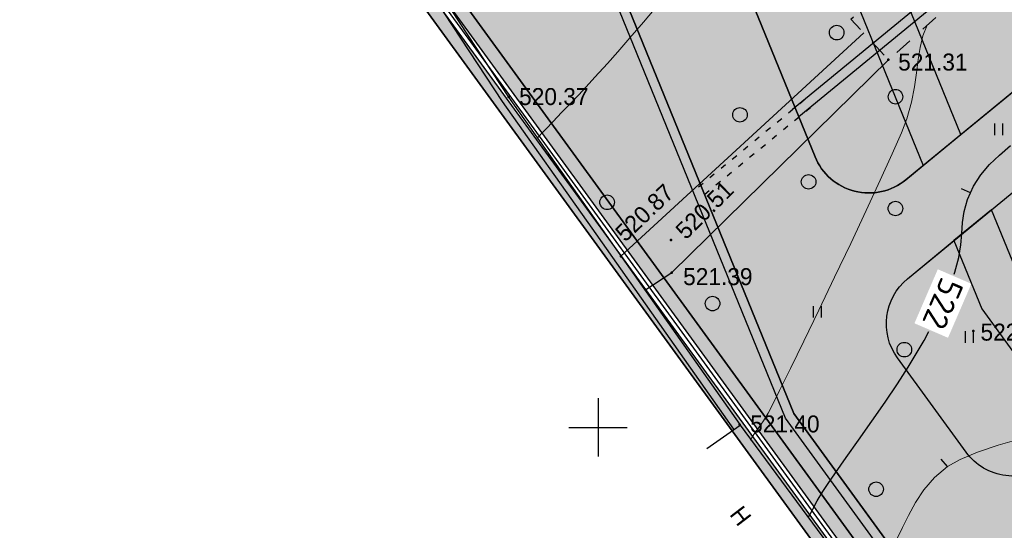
# Model space of a CAD drawing. Header units: millimetres. Extents: x 767170 to 66149698, y -983507 to 2493658.
# Tile 384 of 656: x 4587266 to 4638026, y -715040 to -688717. Entities that reach past the tile are written whole.
import ezdxf

# ---------------------------------------------------------------- set-up
doc = ezdxf.new("R2010")
doc.units = ezdxf.units.MM
doc.linetypes.add('ACAD_ISO03W100', pattern=[30, 12, -18])
doc.linetypes.add('Д_ТРОТ_ТРУБА', pattern=[3, 1.5, -1.5])
for name, color, linetype in [('(001) Сетка', 92, 'Continuous'), ('(004) Точки рельефа', 7, 'Continuous'), ('(007) Здания', 7, 'Continuous'), ('(025) Дорога', 7, 'Continuous'), ('(031) Горизонтали', 42, 'Continuous'), ('(035) Откосы', 7, 'Continuous'), ('(036) Растительность', 7, 'Continuous'), ('(038) Деревья', 7, 'Continuous'), ('(040) Ограда', 7, 'Continuous'), ('bardyur', 7, 'Continuous'), ('C-TOPO-MAJR', 9, 'Continuous'), ('GLUXOY OG', 7, 'Continuous'), ('latok', 6, 'Continuous'), ('truba', 1, 'Continuous')]:
    doc.layers.add(name, color=color, linetype=linetype)
doc.layers.add('(032) Горизонтали утолщенные', color=32, linetype='Continuous', lineweight=30)
doc.layers.add('(042) Бергштрих', color=32, linetype='Continuous', lineweight=30)
doc.styles.add('D-431', font='txt')
doc.styles.add('P-131', font='txt')
doc.styles.get("Standard").update_dxf_attribs({"font": 'isocpeui.ttf'})
doc.styles.add('СПДС', font='isocpeur.ttf')
doc.linetypes.add('BORD2', pattern='A,0.5,[130,ltypeshp.shx,S=0.25,R=135,X=0,Y=0],0.1,[130,ltypeshp.shx,S=0.25,R=135,X=0,Y=0],0.5', length=1.1)
doc.linetypes.add('ОГРАДА_БЕТ', pattern='A,4,["|",Standard,S=0.8,R=0,X=0,Y=-0.8],4', length=8)
doc.linetypes.add('ОГРАДА_ГЛИН', pattern='A,4,["|",Standard,S=0.8,R=0,X=0,Y=-0.8],0.5,["|",Standard,S=0.8,R=0,X=0,Y=-0.8],3.5', length=8)
doc.linetypes.add('ОТКОСЫ_НЕУКР1', pattern='A,0.5,["|",Standard,S=-1.199999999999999,R=0,X=0,Y=1.199999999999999],1,["|",Standard,S=-0.5,R=0,X=0,Y=0.5],0.5', length=2)
doc.linetypes.add('ОТКОСЫ_УКРЕП', pattern='A,0.5,["|",Standard,S=1.199999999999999,R=0,X=0,Y=-1.199999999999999],0.8,[".",Standard,S=1,R=0.1,X=0.1,Y=-1.199999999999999],0.1,["|",Standard,S=0.5,R=0,X=0,Y=-0.5],0', length=1.399999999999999)

# ---------------------------------------------------------------- blocks, each defined once
blk = doc.blocks.new('d')
at = {"layer": '(038) Деревья'}
blk.add_ellipse((0, 0), major_axis=(0.2651650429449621, 0.2651650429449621), ratio=0.9999999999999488, start_param=5.497787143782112, end_param=11.7809724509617, dxfattribs=at)
blk = doc.blocks.new('I04010')
for p, q in [((-0.4122729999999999, 0.0071460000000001), (-0.4122729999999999, 1.207145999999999)), ((0.3877269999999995, 1.207145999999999), (0.3877269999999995, 0.0071460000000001))]:
    blk.add_line(p, q)
blk = doc.blocks.new('Setka')
at = {"layer": '(001) Сетка'}
for p, q in [((0, 1.5), (0, -1.5)), ((-1.5, 0), (1.5, 0))]:
    blk.add_line(p, q, dxfattribs=at)
blk = doc.blocks.new('A$C05d28b1e')
at = {"layer": '(004) Точки рельефа', "color": 7, "linetype": 'ByBlock', "lineweight": -2}
for p in [(-100697, -93219), (-120282, -95139), (-111903, -102503), (-114487.8554008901, -103345.4681577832), (-111868, -104186), (-96324.89142375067, -107204.621702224), (-108359, -112026)]:
    blk.add_point(p, dxfattribs=at)
at = {"layer": '(007) Здания', "ltscale": 600}
blk.add_lwpolyline([(-110064.8491785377, -113261.1115394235), (-108344.5335199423, -112046.4894278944), (-103833.6248546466, -118162.5796121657), (-104154.4730889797, -118399.2205113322), (-108178.3958123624, -121367.0557352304)], dxfattribs=at)
at = {"layer": '(025) Дорога', "linetype": 'Д_ТРОТ_ТРУБА', "ltscale": 600, "flags": 128}
blk.add_lwpolyline([(-98152.00000000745, -87219), (-98152.00000000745, -87219), (-96301.63564196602, -89287.88537155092), (-100697.0000000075, -93219), (-102628.2445839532, -91118.98321019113), (-98152.00000000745, -87219)], dxfattribs=at)
at = {"layer": '(031) Горизонтали', "color": 42, "linetype": 'Continuous', "lineweight": 0, "ltscale": 600}
for points in [[(-118793.0677637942, -97247.83155857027), (-118723.1139945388, -97173.77294741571), (-118576.8515100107, -97019.70519009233), (-118341.7797213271, -96773.56676216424), (-117999.6710031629, -96416.86424133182), (-117527.1986032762, -95924.19094468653), (-117006.5357813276, -95378.27506412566), (-116439.4267305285, -94777.77948078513), (-115827.6156441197, -94121.36707568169), (-115172.8467153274, -93407.70072992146), (-114644.5201934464, -92812.46956440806), (-114021.3164651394, -92089.2590302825), (-113326.9997367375, -91272.04162433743), (-112585.3342145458, -90394.78984317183)], [(-101685.9417475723, -120525.3495145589), (-101601.7020151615, -120320.1755670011), (-101413.3028821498, -119953.3286643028), (-101147.2838370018, -119472.1513696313), (-100830.1843682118, -118923.9862461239), (-100488.5439642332, -118356.1758569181), (-100240.152870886, -117894.7930356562), (-99974.15777697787, -117334.8970028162), (-99669.90230016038, -116708.8974741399), (-99306.730058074, -116049.2041653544), (-98863.98466836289, -115388.2267921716), (-98321.00974867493, -114758.3750703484), (-97657.14891664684, -114192.0587155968), (-97004.18343582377, -113821.9018630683), (-96109.47670797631, -113450.1244589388), (-95033.81588215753, -113084.9008248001), (-93837.98810746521, -112734.405282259)]]:
    blk.add_lwpolyline(points, dxfattribs=at)
at = {"layer": '(032) Горизонтали утолщенные', "color": 32, "linetype": 'Continuous', "lineweight": 30, "ltscale": 600}
blk.add_lwpolyline([(-97313.05037843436, -104271.6219103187), (-97275.35764785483, -104164.2440859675), (-97067.67367551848, -103413.3022536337), (-96962.50864845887, -102759.3758536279), (-96912.48304728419, -102167.989930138), (-96870.21735258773, -101604.669527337), (-96788.3320449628, -101034.9396893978), (-96619.44760500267, -100424.3254604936), (-96316.18451331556, -99738.35188478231), (-95935.54614869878, -99141.40005663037), (-95479.34010939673, -98615.28741948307), (-94962.23530169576, -98127.37287919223), (-94398.90063185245, -97645.01534153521)], dxfattribs=at)
at = {"layer": '(035) Откосы', "linetype": 'ОТКОСЫ_УКРЕП', "ltscale": 600}
blk.add_lwpolyline([(-114487.8554008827, -103345.4681577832), (-101970.5559807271, -91834.14747303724)], dxfattribs=at)
at = {"layer": '(035) Откосы', "linetype": 'ОТКОСЫ_НЕУКР1', "ltscale": 600}
blk.add_lwpolyline([(-113249.8228564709, -105098.9409060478), (-111868, -104186), (-100697.0000000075, -93219)], dxfattribs=at)
at = {"layer": '(040) Ограда', "ltscale": 600, "flags": 128}
for points in [[(-65264.40736584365, 129736.0944886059), (-69527.56274084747, 127117.9602796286), (-60665.4079442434, 110685.5274772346), (-137358.727671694, 64079.83214361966), (-200340.084258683, 25825.59958398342), (-120612.5554367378, -95364.3361081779), (-115994.5822715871, -101904.9477696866)], [(-115994.5822715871, -101904.9477696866), (-108685.761939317, -112256.7089833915)]]:
    blk.add_lwpolyline(points, dxfattribs=at)
at = {"layer": '(040) Ограда', "linetype": 'ОГРАДА_БЕТ', "ltscale": 600, "flags": 128}
for points in [[(-64714.22453771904, 129604.5693745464), (-68996.00000000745, 126975), (-60133, 110541), (-137151.0000000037, 63738), (-199777.9999999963, 25699), (-120282.0000000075, -95139.0000000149), (-115667.8203322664, -101674.2387862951)], [(-115667.8203322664, -101674.2387862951), (-108359.0000000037, -112026)]]:
    blk.add_lwpolyline(points, dxfattribs=at)
at = {"layer": '(042) Бергштрих', "color": 32, "linetype": 'Continuous', "lineweight": 30, "ltscale": 600}
for p, q in [((-96467.81605916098, -100081.3386726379), (-96925.12029328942, -99879.16835471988)), ((-97657.14891664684, -114192.0587155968), (-97981.64945603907, -113811.6649723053))]:
    blk.add_line(p, q, dxfattribs=at)
at = {"layer": '(001) Сетка', "xscale": 1000, "yscale": 1000, "zscale": 1000}
blk.add_blockref('Setka', (-115665, -112169), dxfattribs=at)
at = {"layer": '(036) Растительность', "linetype": 'Continuous', "xscale": 500, "yscale": 500, "zscale": 500}
for p in [(-95008.90951281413, -97107.13560058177), (-104355.569106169, -106515.4502784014), (-96518.75492375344, -107808.1947022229)]:
    blk.add_blockref('I04010', p, dxfattribs=at)
at = {"layer": '(038) Деревья', "linetype": 'Continuous', "xscale": 1000, "yscale": 1000, "zscale": 1000}
for p in [(-103362.1185891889, -91816.93613569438), (-100331.423349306, -95123.78684134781), (-108351.1094813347, -96055.29244601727), (-104811.8842657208, -99509.57960449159), (-115199.1821169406, -100564.0614384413), (-100336.2500510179, -100886.323217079), (-109763.3469747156, -105786.1487515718), (-99876.39124203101, -108159.5012310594), (-101332.6059924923, -115356.1178612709)]:
    blk.add_blockref('d', p, dxfattribs=at)
at = {"layer": '(004) Точки рельефа', "linetype": 'ByBlock', "char_height": 875, "attachment_point": 4, "style": 'D-431'}
for s, insert in [('521.31', (-100194.8788955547, -93341.5700097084)), ('520.37', (-119735.72883242, -95121.22070336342)), ('521.39', (-111280.4087359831, -104403.70852907)), ('522.19', (-95950.82263903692, -107264.6746931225)), ('521.40', (-107824.1880827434, -111997.6439876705))]:
    blk.add_mtext(s, dxfattribs=dict(at, insert=insert))
at = {"layer": '(004) Точки рельефа', "linetype": 'ByBlock', "attachment_point": 4, "style": 'D-431'}
for s, insert, char_height, rotation in [('520.87', (-114561.3966470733, -102335.5972640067), 875, 43.66696004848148), ('520.51', (-111442.1403166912, -102227.7655987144), 874.9999999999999, 44.82451980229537)]:
    blk.add_mtext(s, dxfattribs=dict(at, insert=insert, char_height=char_height, rotation=rotation))
at = {"layer": '(007) Здания', "style": 'P-131'}
blk.add_text('Н', height=880, rotation=307.408810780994, dxfattribs=at).set_placement((-108922.1479242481, -116659.836425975))
at = {"layer": 'C-TOPO-MAJR', "color": 32, "linetype": 'Continuous', "lineweight": 30, "insert": (-97886.95370311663, -105784.1068568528), "char_height": 1250, "width": 2398.75, "attachment_point": 5, "rotation": 246.62108601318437, "style": 'СПДС', "bg_fill": 3, "box_fill_scale": 1.254, "bg_fill_color": 256, "bg_fill_true_color": 13158600, "bg_fill_transparency": 0}
blk.add_mtext('522', dxfattribs=at)
at = {"layer": '(031) Горизонтали', "color": 42, "linetype": 'Continuous', "lineweight": 0, "ltscale": 600}
blk.add_lwpolyline([(-107809.3930300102, -112833.6824782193), (-107800.5043973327, -112817.2914555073), (-107778.336307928, -112775.4006530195), (-107736.2460632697, -112696.5535656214), (-107669.6169895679, -112580.4679582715), (-107566.3112434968, -112436.6655920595), (-107373.1773188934, -112173.0630964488), (-107134.1921831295, -111827.7438098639), (-106893.3328035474, -111438.791070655), (-106702.4482120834, -111067.9095174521), (-106307.3498509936, -110272.9428567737), (-105747.2333279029, -109132.3330677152), (-105061.2942503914, -107724.5221292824), (-104288.728226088, -106127.952020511), (-103468.730862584, -104421.0647204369), (-102640.4977674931, -102682.3022080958), (-101843.2245484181, -100990.106462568), (-101116.1068129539, -99422.91946284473), (-100498.3401687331, -98059.18318799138), (-100029.1202233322, -96977.33961705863), (-99747.64258437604, -96255.83072905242), (-99503.48752354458, -95405.5883461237), (-99347.02779081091, -94617.80854125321), (-99244.63067577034, -93887.34205521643), (-99162.66346801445, -93209.03962869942), (-99067.49345713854, -92577.75200241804), (-98925.48793273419, -91988.32991710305), (-98703.01418439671, -91435.62411347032)], dxfattribs=at)
at = {"layer": '(032) Горизонтали утолщенные', "color": 32, "linetype": 'Continuous', "lineweight": 30, "ltscale": 600}
blk.add_lwpolyline([(-104826.8975455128, -116815.8564116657), (-104753.2334994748, -116675.1586637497), (-104597.0228014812, -116377.9600286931), (-104363.4132697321, -115951.1777416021), (-104079.0804769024, -115468.3219075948), (-103837.6848925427, -115105.4929449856), (-103420.5601361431, -114506.5559512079), (-102871.5083441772, -113727.1947251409), (-102234.331653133, -112823.093065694), (-101552.8321994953, -111849.9347718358), (-100870.8121197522, -110863.4036424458), (-100232.0735503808, -109919.1834764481), (-99680.41862786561, -109072.9580727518), (-99259.64948869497, -108380.411230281), (-98861.52214040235, -107682.0933145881), (-98609.77683193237, -107232.2135077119)], dxfattribs=at)

msp = doc.modelspace()

# ---------------------------------------------------------------- hatches: boundary and pattern name
at = {"true_color": 0xb1ab95}
h = msp.add_hatch(color=253, dxfattribs=at)
h.dxf.hatch_style = 1
edge = h.paths.add_edge_path(flags=17)
edge.add_line((4648328.855746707, -738071.1961680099), (4647915.343157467, -737503.0177003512))
edge.add_line((4647915.343157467, -737503.0177003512), (4646931.781343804, -738360.7934891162))
edge.add_line((4646931.781343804, -738360.7934891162), (4609545.139966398, -686990.4479144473))
edge.add_line((4609545.139966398, -686990.4479144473), (4554229.901150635, -602908.4459518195))
edge.add_arc((4559661.286187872, -598492.5591125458), 6999.999999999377, 211.2865698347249, 219.1121955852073, ccw=False)
edge.add_line((4553679.222112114, -602127.790796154), (4553229.880127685, -601388.3626725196))
edge.add_line((4553229.880127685, -601388.3626725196), (4533953.635743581, -572087.4818874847))
edge.add_line((4533953.635743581, -572087.4818874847), (4602632.279335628, -530361.4374201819))
edge.add_line((4602632.279335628, -530361.4374201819), (4604789.506222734, -533892.3859149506))
edge.add_line((4604789.506222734, -533892.3859149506), (4616540.260172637, -527093.0857198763))
edge.add_line((4616540.260172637, -527093.0857198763), (4614274.150422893, -523338.3539875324))
edge.add_line((4614274.150422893, -523338.3539875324), (4613999.594629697, -524427.8156292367))
edge.add_line((4613999.594629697, -524427.8156292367), (4615281.052731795, -526536.5572784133))
edge.add_line((4615281.052731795, -526536.5572784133), (4605026.085752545, -532768.3830345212))
edge.add_line((4605026.085752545, -532768.3830345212), (4603727.788720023, -530631.9315805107))
edge.add_line((4603727.788720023, -530631.9315805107), (4613982.755699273, -524400.1058244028))
edge.add_line((4613982.755699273, -524400.1058244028), (4614272.474514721, -523289.3801364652))
edge.add_line((4614272.474514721, -523289.3801364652), (4661746.18187082, -494446.4979745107))
edge.add_line((4661746.18187082, -494446.4979745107), (4666840.859182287, -503524.8294597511))
edge.add_line((4666840.859182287, -503524.8294597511), (4664029.806232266, -505186.5951910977))
edge.add_line((4664029.806232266, -505186.5951910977), (4667083.120363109, -510351.5998201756))
edge.add_line((4667083.120363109, -510351.5998201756), (4669777.965073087, -508758.5310769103))
edge.add_line((4669777.965073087, -508758.5310769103), (4723113.120156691, -603797.7628209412))
edge.add_line((4723113.120156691, -603797.7628209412), (4692488.820909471, -624059.1584787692))
edge.add_line((4692488.820909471, -624059.1584787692), (4692257.353599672, -629108.34697653))
edge.add_line((4692257.353599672, -629108.34697653), (4693613.737975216, -630946.3346518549))
edge.add_line((4693613.737975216, -630946.3346518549), (4672742.682076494, -649693.5531833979))
edge.add_line((4672742.682076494, -649693.5531833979), (4703709.994747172, -689621.1933798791))
edge.add_line((4703709.994747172, -689621.1933798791), (4657133.666540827, -729612.6465786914))
edge.add_line((4657133.666540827, -729612.6465786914), (4654266.41766559, -726274.3403928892))
edge.add_line((4654266.41766559, -726274.3403928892), (4649895.98131521, -730028.0789694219))
edge.add_line((4649895.98131521, -730028.0789694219), (4652913.131984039, -734173.7327859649))
edge.add_line((4652913.131984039, -734173.7327859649), (4654023.676054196, -733205.2142825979))
edge.add_line((4654023.676054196, -733205.2142825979), (4651482.865144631, -730246.9762134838))
edge.add_line((4651482.865144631, -730246.9762134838), (4654137.965417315, -727966.5283315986))
edge.add_line((4654137.965417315, -727966.5283315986), (4656679.313868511, -730925.3922544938))
edge.add_line((4656679.313868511, -730925.3922544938), (4704671.280522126, -689718.4409498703))
edge.add_line((4704671.280522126, -689718.4409498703), (4673694.92457155, -649779.140819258))
edge.add_line((4673694.92457155, -649779.140819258), (4694554.490352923, -631042.2431714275))
edge.add_line((4694554.490352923, -631042.2431714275), (4692967.986943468, -628892.4294711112))
edge.add_line((4692967.986943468, -628892.4294711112), (4693171.793237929, -624446.6336537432))
edge.add_line((4693171.793237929, -624446.6336537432), (4724041.970081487, -604022.5624936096))
edge.add_line((4724041.970081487, -604022.5624936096), (4662002.000876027, -493472.007208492))
edge.add_line((4662002.000876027, -493472.007208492), (4532970.036415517, -571866.0057673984))
edge.add_line((4532970.036415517, -571866.0057673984), (4608969.431378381, -687388.9866535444))
edge.add_line((4608969.431378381, -687388.9866535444), (4646815.683725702, -739390.8512276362))
edge.add_line((4646815.683725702, -739390.8512276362), (4648328.855746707, -738071.1961680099))
h.paths.add_polyline_path([(4608640.455042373, -687616.723075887), (4532407.979656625, -571739.447984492), (4662148.183164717, -492915.1553421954), (4724572.741467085, -604151.0194494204), (4693562.063139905, -624668.0480394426), (4693374.063139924, -628769.0480394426), (4695092.063140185, -631097.0480397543), (4674239.063140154, -649828.0480397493), (4705218.778735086, -689771.6799208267), (4656939.910666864, -731228.802227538), (4657460.903759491, -731835.388728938), (4654805.803486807, -734115.8366108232), (4654284.306111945, -733508.6629791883), (4653149.424892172, -734498.4061960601), (4654323.645578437, -736111.8199774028), (4659153.0916982, -731963.8409772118), (4658306.406786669, -730978.0550895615), (4706180.045844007, -689868.9034238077), (4675191.30563521, -649913.6356756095), (4696032.815517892, -631192.9565593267), (4694084.69648372, -628553.1305340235), (4694245.035468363, -625055.5232144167), (4725501.59139188, -604375.8191220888), (4662404.002169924, -491940.6645761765), (4531424.380328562, -571517.9718644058), (4608064.746454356, -688015.2618149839), (4646633.244611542, -741009.5133881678), (4648978.661244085, -738964.0480457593), (4648565.148654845, -738395.8695781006), (4646749.342229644, -739979.4556496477)])
at = {"true_color": 0x939598}
h = msp.add_hatch(color=252, dxfattribs=at)
h.dxf.hatch_style = 1
edge = h.paths.add_edge_path(flags=16)
edge.add_line((4573708.599856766, -594051.7441392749), (4561051.611738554, -601743.2505564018))
edge.add_arc((4559493.655302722, -599179.5088096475), 3000.000000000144, 211.286569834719, 301.28656983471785, ccw=False)
edge.add_line((4556929.913555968, -600737.4652454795), (4542991.899970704, -577801.3506831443))
edge.add_arc((4545555.641717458, -576243.3942473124), 2999.999999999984, 121.28656983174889, 211.2865698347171, ccw=False)
edge.add_line((4543997.685281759, -573679.6525004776), (4557535.034224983, -565453.160914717))
edge.add_arc((4559092.990660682, -568016.9026615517), 2999.999999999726, 29.088455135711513, 121.2865698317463, ccw=False)
edge.add_line((4561714.601260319, -566558.4247344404), (4569388.957600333, -580353.0619739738))
edge.add_line((4569388.957600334, -580353.0619739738), (4570361.992197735, -582102.089344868))
edge.add_line((4570361.992197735, -582102.089344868), (4572308.061392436, -585600.1440864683))
edge.add_line((4572308.061392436, -585600.1440864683), (4573281.095989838, -587349.1714573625))
edge.add_line((4573281.095989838, -587349.1714573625), (4574772.254020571, -590029.5244654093))
edge.add_arc((4572150.643420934, -591488.0023925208), 3000.000000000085, -58.71343016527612, 29.088455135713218, ccw=False)
edge = h.paths.add_edge_path(flags=16)
edge.add_line((4633053.354332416, -604862.941864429), (4641159.397596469, -619934.0224134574))
edge.add_arc((4638517.314711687, -621355.0776657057), 2999.999999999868, -61.726229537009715, 28.273770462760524, ccw=False)
edge.add_line((4639938.369963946, -623997.1605504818), (4612215.098402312, -638908.237295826))
edge.add_arc((4610794.043150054, -636266.1544110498), 2999.999999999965, 209.0884551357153, 298.27377046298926, ccw=False)
edge.add_line((4608172.432550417, -637724.6323381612), (4600663.245445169, -624226.8864046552))
edge.add_arc((4603284.856044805, -622768.4084775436), 2999.999999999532, 121.28656990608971, 209.0884551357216, ccw=False)
edge.add_line((4601726.899605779, -620204.6667327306), (4628853.315008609, -603720.2553718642))
edge.add_arc((4630411.271447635, -606283.9971166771), 2999.999999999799, 28.273770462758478, 121.2865699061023, ccw=False)
edge = h.paths.add_edge_path(flags=16)
edge.add_line((4669460.312800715, -604792.7274132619), (4664069.302379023, -595313.390776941))
edge.add_line((4664069.302379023, -595313.390776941), (4660127.255081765, -588381.8528194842))
edge.add_arc((4662735.030937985, -586898.7799676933), 3000.000000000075, 120.09939656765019, 209.6273998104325, ccw=False)
edge.add_line((4661230.526061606, -584303.3098605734), (4684657.294780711, -570723.6166562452))
edge.add_arc((4686161.799657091, -573319.0867633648), 2999.999999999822, 29.878037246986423, 120.0993965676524, ccw=False)
edge.add_line((4688763.062957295, -571824.6205566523), (4691629.684273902, -576814.2528367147))
edge.add_line((4691629.684273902, -576814.2528367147), (4694200.52510878, -581289.0505165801))
edge.add_line((4694200.52510878, -581289.0505165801), (4696126.615485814, -584641.5975251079))
edge.add_arc((4693525.35218561, -586136.0637318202), 2999.999999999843, -59.03634284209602, 29.878037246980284, ccw=False)
edge.add_line((4695068.834990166, -588708.5451859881), (4683515.030454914, -595640.8006541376))
edge.add_arc((4685058.513259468, -598213.282108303), 2999.99999999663, 120.9636571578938, 150.6005223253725)
edge.add_line((4682444.858400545, -596740.5946742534), (4679319.035210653, -602288.15539861))
edge.add_arc((4676705.380351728, -600815.4679645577), 3000.000000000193, 298.2737704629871, 330.60052232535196, ccw=False)
edge.add_line((4678126.435603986, -603457.5508493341), (4673489.143909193, -605951.7374462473))
edge.add_arc((4672068.088656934, -603309.6545614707), 3000.000000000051, 209.6273998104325, 298.2737704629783, ccw=False)
edge = h.paths.add_edge_path(flags=16)
edge.add_line((4654948.510937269, -512967.1149082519), (4659958.55160792, -521687.5763499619))
edge.add_line((4659958.55160792, -521687.5763499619), (4663442.828304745, -527752.2976934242))
edge.add_line((4663442.828304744, -527752.2976934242), (4667900.186898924, -535510.7624061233))
edge.add_arc((4665298.923598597, -537005.2286126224), 2999.999999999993, -59.41036551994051, 29.87803724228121, ccw=False)
edge.add_line((4666825.580664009, -539587.7309271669), (4658211.964145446, -544679.7064281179))
edge.add_line((4658211.964145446, -544679.7064281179), (4654139.227967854, -547087.3214866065))
edge.add_line((4654139.227967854, -547087.3214866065), (4643778.56286216, -553212.0720809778))
edge.add_line((4643778.56286216, -553212.0720809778), (4645855.991798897, -556630.6473078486))
edge.add_line((4645855.991798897, -556630.6473078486), (4654998.802432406, -551225.83648822))
edge.add_arc((4656525.460697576, -553808.3380935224), 3000.000000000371, 30.60362588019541, 120.58966109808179, ccw=False)
edge.add_line((4659107.590131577, -552281.0504369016), (4661575.016078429, -556453.7999565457))
edge.add_line((4661575.01607843, -556453.7999565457), (4664993.085523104, -554376.6783778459))
edge.add_line((4664993.085523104, -554376.6783778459), (4662551.299431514, -550246.1382742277))
edge.add_arc((4665133.801746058, -548719.4812088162), 2999.999999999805, 120.58963448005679, 210.5896344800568, ccw=False)
edge.add_line((4663607.144680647, -546136.9788942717), (4668754.20478019, -543094.2727472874))
edge.add_arc((4670280.861845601, -545676.7750618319), 2999.999999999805, 29.878037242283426, 120.58963448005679, ccw=False)
edge.add_line((4672882.125145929, -544182.3088553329), (4679098.756118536, -555002.9576799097))
edge.add_line((4679098.756118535, -555002.9576799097), (4673414.22267807, -558268.810515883))
edge.add_line((4673414.22267807, -558268.810515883), (4675492.125788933, -561688.1660341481))
edge.add_line((4675492.125788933, -561688.1660341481), (4681091.3777272, -558471.3087470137))
edge.add_line((4681091.3777272, -558471.3087470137), (4683781.471758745, -563153.678176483))
edge.add_arc((4681180.208458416, -564648.1443829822), 3000.000000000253, -59.90060343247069, 29.878037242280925, ccw=False)
edge.add_line((4682684.713334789, -567243.6144901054), (4654161.64441582, -583777.4578813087))
edge.add_line((4654161.64441582, -583777.4578813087), (4657816.03176946, -589791.0441251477))
edge.add_line((4657816.031769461, -589791.0441251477), (4656690.94620172, -590430.8935422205))
edge.add_line((4656690.946201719, -590430.8935422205), (4665866.463175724, -606564.7548048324))
edge.add_arc((4663258.687319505, -608047.8276566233), 3000.000000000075, -61.72622953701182, 29.627399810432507, ccw=False)
edge.add_line((4664679.742571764, -610689.9105413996), (4648745.3129132, -619260.3097096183))
edge.add_arc((4647324.257660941, -616618.2268248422), 2999.999999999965, 208.2737704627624, 298.27377046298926, ccw=False)
edge.add_line((4644682.174776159, -618039.2820770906), (4636159.356292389, -602193.3163340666))
edge.add_arc((4638801.43917717, -600772.2610818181), 2999.999999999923, 120.0993965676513, 208.2737704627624, ccw=False)
edge.add_line((4637296.934300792, -598176.7909746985), (4639797.859089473, -596727.0907721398))
edge.add_line((4639797.859089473, -596727.0907721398), (4637872.492395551, -593558.7461100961))
edge.add_line((4637872.49239555, -593558.7461100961), (4613410.688726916, -608423.9034968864))
edge.add_line((4613410.688726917, -608423.9034968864), (4599977.63949682, -616587.0133678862))
edge.add_arc((4598419.683057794, -614023.271623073), 2999.999999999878, 209.0884782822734, 301.28656990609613, ccw=False)
edge.add_line((4595798.073047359, -615481.7506092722), (4584604.801919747, -595361.8724216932))
edge.add_arc((4587226.412519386, -593903.3944945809), 3000.000000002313, 120.58963448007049, 209.0884551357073, ccw=False)
edge.add_line((4585699.755453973, -591320.892180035), (4596322.964269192, -585040.9377715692))
edge.add_arc((4597657.965590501, -587727.528821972), 3000.000000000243, 30.58965835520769, 116.42336694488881, ccw=False)
edge.add_line((4600240.467268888, -586200.8706804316), (4603470.693196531, -591665.1403737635))
edge.add_line((4603470.69319653, -591665.1403737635), (4606966.987318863, -589638.4587557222))
edge.add_line((4606966.987318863, -589638.4587557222), (4603703.669805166, -584198.445144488))
edge.add_arc((4606266.306638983, -582638.6719372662), 2999.999999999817, 120.589634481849, 211.3271806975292, ccw=False)
edge.add_line((4604739.649573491, -580056.1696227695), (4617056.793816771, -572784.0475478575))
edge.add_line((4617056.793816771, -572784.0475478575), (4614979.364880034, -569365.472320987))
edge.add_line((4614979.364880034, -569365.472320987), (4602568.78696696, -576702.0374617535))
edge.add_line((4602568.78696696, -576702.0374617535), (4590421.90036759, -583882.7203774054))
edge.add_line((4590421.90036759, -583882.7203774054), (4583889.807354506, -587744.1945353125))
edge.add_arc((4582363.150289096, -585161.6922207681), 2999.999999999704, 209.0884551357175, 300.5896344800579, ccw=False)
edge.add_line((4579741.539689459, -586620.1701478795), (4567029.476572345, -563770.2669771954))
edge.add_arc((4569651.087171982, -562311.789050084), 3000.000000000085, 120.0548210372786, 209.0884551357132, ccw=False)
edge.add_line((4568148.601999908, -559715.1492391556), (4585050.783397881, -549935.0954868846))
edge.add_line((4585050.783397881, -549935.0954868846), (4605655.825293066, -538012.46771726))
edge.add_arc((4607158.31046514, -540609.1075281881), 3000.000000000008, 31.28656990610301, 120.05482103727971, ccw=False)
edge.add_line((4609722.052209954, -539051.1510891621), (4612993.857033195, -544435.1672247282))
edge.add_line((4612993.857033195, -544435.1672247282), (4621966.953140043, -538982.319688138))
edge.add_line((4621966.953140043, -538982.319688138), (4618879.38854058, -533901.485554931))
edge.add_arc((4621443.130285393, -532343.5291159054), 3000.000000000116, 120.0548210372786, 211.2865699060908, ccw=False)
edge.add_line((4619940.645113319, -529746.8893049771), (4647130.072114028, -514014.3603905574))
edge.add_line((4647130.072114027, -514014.3603905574), (4650844.762464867, -511864.9413038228))
edge.add_arc((4652347.247636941, -514461.5811147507), 2999.999999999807, 29.878037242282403, 120.0548210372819, ccw=False)
edge = h.paths.add_edge_path(flags=16)
edge.add_line((4652002.441158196, -702025.6924091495), (4640386.08202173, -711565.3441646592))
edge.add_arc((4638482.144716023, -709246.9346374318), 3000.000000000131, 216.0466201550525, 309.39371673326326, ccw=False)
edge.add_line((4636056.52933503, -711012.2646415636), (4632519.83630267, -706152.7443269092))
edge.add_arc((4634945.451683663, -704387.4143227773), 2999.999999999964, 129.393716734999, 216.0466201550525, ccw=False)
edge.add_line((4633041.514377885, -702069.0047956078), (4644386.691935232, -692752.0543004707))
edge.add_arc((4646290.629241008, -695070.4638276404), 2999.999999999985, 39.39371673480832, 129.3937167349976, ccw=False)
edge.add_line((4648609.038768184, -693166.5265218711), (4652416.913379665, -697803.345576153))
edge.add_arc((4650098.503852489, -699707.2828819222), 3000.000000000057, -50.60628326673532, 39.39371673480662, ccw=False)
edge = h.paths.add_edge_path()
edge.add_arc((4693525.35218561, -586136.06373182), 7000.000000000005, 300.9636571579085, 389.8780372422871)
edge.add_line((4699594.966553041, -582648.9759166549), (4690723.46441257, -567207.2664712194))
edge.add_line((4690723.46441257, -567207.2664712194), (4661792.88113793, -516850.7818696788))
edge.add_arc((4664394.144438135, -515356.315662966), 2999.999999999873, 119.87803724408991, 209.8780372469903, ccw=False)
edge.add_line((4662899.678231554, -512755.0523626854), (4667083.12036311, -510351.5998201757))
edge.add_line((4667083.12036311, -510351.5998201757), (4665047.420608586, -506907.9978175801))
edge.add_line((4665047.420608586, -506907.9978175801), (4660444.369459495, -509552.5222639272))
edge.add_arc((4658949.903252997, -506951.2589635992), 3000.000000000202, 228.6798708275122, 299.8780372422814, ccw=False)
edge.add_arc((4652347.247637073, -514461.5811149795), 7000.000000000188, 48.67987082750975, 120.0548210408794)
edge.add_line((4648841.448901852, -508402.7548897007), (4561750.141290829, -558796.1124013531))
edge.add_line((4561750.141290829, -558796.1124013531), (4541368.217889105, -571181.9733323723))
edge.add_line((4541368.217889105, -571181.9733323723), (4536625.295655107, -574064.1927401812))
edge.add_line((4536625.295655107, -574064.1927401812), (4553229.880127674, -601388.362672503))
edge.add_line((4553229.880127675, -601388.362672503), (4553679.222112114, -602127.7907961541))
edge.add_arc((4559661.286187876, -598492.5591125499), 6999.999999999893, 211.2865698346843, 301.286569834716)
edge.add_line((4563296.517871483, -604474.6231883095), (4575214.601322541, -597232.1406571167))
edge.add_arc((4576772.557758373, -599795.8824038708), 3000.000000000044, 29.08845513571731, 121.28656983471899, ccw=False)
edge.add_line((4579394.16835801, -598337.4044767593), (4581112.522806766, -601426.1425049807))
edge.add_arc((4578490.912207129, -602884.6204320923), 2999.999999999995, -60.91154486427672, 29.088455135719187, ccw=False)
edge.add_line((4579949.390134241, -605506.2310317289), (4577327.779534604, -606964.7089588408))
edge.add_line((4577327.779534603, -606964.7089588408), (4594829.514659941, -638424.0361544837))
edge.add_line((4594829.514659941, -638424.0361544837), (4596768.681272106, -637345.221588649))
edge.add_arc((4598227.159199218, -639966.8321882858), 2999.999999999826, 15.949142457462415, 119.08845513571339, ccw=False)
edge.add_line((4601111.677144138, -639142.4801849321), (4606747.372759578, -658886.9876102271))
edge.add_line((4606747.372759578, -658886.9876102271), (4627182.732736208, -709015.8008024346))
edge.add_line((4627182.732736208, -709015.8008024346), (4652438.153989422, -743717.4928937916))
edge.add_arc((4650012.53860846, -745482.8228979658), 2999.999999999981, -46.41797687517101, 36.04662015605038, ccw=False)
edge.add_line((4652080.715498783, -747655.9874914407), (4660849.128155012, -739311.1854111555))
edge.add_arc((4658780.920551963, -737138.0500470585), 2999.999999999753, 216.0466201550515, 313.5828328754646, ccw=False)
edge.add_line((4656355.30517097, -738903.3800511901), (4641951.017723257, -719111.4651663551))
edge.add_arc((4644376.63310425, -717346.1351622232), 2999.999999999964, 129.3937167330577, 216.0466201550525, ccw=False)
edge.add_line((4642472.695798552, -715027.7256349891), (4683909.141664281, -681006.4269511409))
edge.add_line((4683909.141664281, -681006.4269511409), (4685174.861241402, -682548.1954360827))
edge.add_line((4685174.861241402, -682548.1954360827), (4688272.077266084, -680012.2950698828))
edge.add_line((4688272.077266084, -680012.2950698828), (4670497.967197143, -658368.9006177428))
edge.add_line((4670497.967197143, -658368.9006177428), (4640358.643776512, -683120.0852374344))
edge.add_line((4640358.643776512, -683120.0852374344), (4642262.58108223, -685438.4947645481))
edge.add_arc((4639944.171555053, -687342.4320703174), 2999.999999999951, -50.60628326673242, 39.39371673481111, ccw=False)
edge.add_line((4641848.108860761, -689660.8415975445), (4632949.524449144, -696968.587114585))
edge.add_arc((4631045.587143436, -694650.1775873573), 3000.000000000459, 202.1786080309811, 309.3937167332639, ccw=False)
edge.add_line((4628267.552370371, -695782.6628188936), (4612318.025081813, -656657.7893214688))
edge.add_arc((4615096.059854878, -655525.3040899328), 3000.000000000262, 165.4416731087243, 202.178608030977, ccw=False)
edge.add_line((4612192.383096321, -654771.2077553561), (4615276.990371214, -642893.8095467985))
edge.add_arc((4618180.66712977, -643647.905881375), 2999.999999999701, 118.2737704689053, 165.4416731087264, ccw=False)
edge.add_line((4616759.611877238, -641005.8229967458), (4679510.665953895, -607254.9079454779))
edge.add_arc((4675247.5001963, -599328.6592915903), 8999.999999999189, 298.2737704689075, 330.6005223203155)
edge.add_line((4683088.464772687, -603746.721594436), (4685410.254615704, -599626.1206012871))
edge.add_arc((4688023.909474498, -601098.8080355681), 2999.999999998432, 120.96365715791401, 150.6005223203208, ccw=False)
edge.add_line((4686480.426669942, -598526.3265814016), (4697126.812062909, -592138.5204582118))
at = {"true_color": 0x7abf6e, "transparency": 33554687}
h = msp.add_hatch(color=83, dxfattribs=at)
h.dxf.hatch_style = 1
edge = h.paths.add_edge_path()
edge.add_line((4672742.682076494, -649693.5531833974), (4693613.737975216, -630946.3346518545))
edge.add_line((4693613.737975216, -630946.3346518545), (4692257.353599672, -629108.3469765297))
edge.add_line((4692257.353599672, -629108.3469765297), (4692488.82090947, -624059.1584787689))
edge.add_line((4692488.82090947, -624059.1584787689), (4723113.12015669, -603797.7628209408))
edge.add_line((4723113.12015669, -603797.7628209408), (4669777.965073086, -508758.5310769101))
edge.add_line((4669777.965073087, -508758.5310769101), (4667083.120363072, -510351.5998201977))
edge.add_line((4667083.120363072, -510351.5998201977), (4662899.678231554, -512755.0523626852))
edge.add_arc((4664394.144438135, -515356.315662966), 2999.999999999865, 119.87803724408, 209.8780372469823)
edge.add_line((4661792.88113793, -516850.7818696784), (4690723.46441257, -567207.2664712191))
edge.add_line((4690723.46441257, -567207.2664712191), (4699594.966553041, -582648.9759166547))
edge.add_arc((4693525.352185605, -586136.0637318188), 7000.000000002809, -55.27001746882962, 29.87803724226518, ccw=False)
edge.add_line((4697513.319864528, -591888.9859277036), (4686480.42666994, -598526.3265814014))
edge.add_arc((4688023.909474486, -601098.8080355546), 2999.999999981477, 120.9636571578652, 139.5660050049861)
edge.add_line((4685740.448590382, -599153.0931564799), (4690419.050913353, -606846.501676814))
edge.add_arc((4698537.810475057, -605125.888827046), 8299.08220224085, 65.85924340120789, 191.9656760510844, ccw=False)
edge.add_line((4701931.966538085, -597552.6154251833), (4708872.893524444, -593333.2492532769))
edge.add_line((4708872.893524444, -593333.2492532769), (4711470.136920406, -597605.7575027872))
edge.add_line((4711470.136920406, -597605.7575027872), (4704634.123721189, -601761.3469363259))
edge.add_line((4704634.123721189, -601761.3469363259), (4704066.142653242, -602106.6207173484))
edge.add_arc((4698537.810475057, -605125.8888270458), 6299.082202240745, 28.64091694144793, 117.7969687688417)
edge.add_arc((4696529.593163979, -601324.6762498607), 2000.000000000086, 0, 117.6874332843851, ccw=False)
edge.add_arc((4696529.593163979, -601324.6762498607), 2000, -180, 0, ccw=False)
edge.add_arc((4696529.593163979, -601324.6762498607), 2000, 118.0084193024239, 180, ccw=False)
edge.add_arc((4698537.810475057, -605125.8888270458), 6299.082202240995, 117.8988838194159, 214.6253334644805)
edge.add_line((4693354.388865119, -608705.0754670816), (4696316.58788282, -610327.7346314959))
edge.add_line((4696316.58788282, -610327.7346314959), (4696411.610093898, -614558.7185380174))
edge.add_line((4696411.610093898, -614558.7185380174), (4694992.631342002, -615421.0156425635))
edge.add_arc((4686112.270902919, -616126.9461997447), 8908.374682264, -114.38283690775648, 4.545081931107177, ccw=False)
edge.add_arc((4668167.925019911, -627035.6795575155), 14537.87953983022, -112.5519669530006, 11.084171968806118, ccw=False)
edge.add_arc((4654709.155961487, -639325.5711360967), 7964.657947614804, 229.5899736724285, 351.7977061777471, ccw=False)
edge.add_line((4649546.041321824, -645390.0598565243), (4646836.721593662, -647036.4823655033))
edge.add_line((4646836.721593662, -647036.4823655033), (4643125.070942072, -645003.2820609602))
edge.add_line((4643125.070942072, -645003.2820609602), (4643030.048730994, -640772.2981544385))
edge.add_line((4643030.048730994, -640772.2981544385), (4643983.782369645, -640192.7251664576))
edge.add_line((4643983.782369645, -640192.7251664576), (4637647.368957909, -629771.2561003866))
edge.add_line((4637647.368957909, -629771.2561003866), (4624493.010167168, -636846.3826083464))
edge.add_line((4624493.010167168, -636846.3826083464), (4619720.984938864, -655211.3064863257))
edge.add_line((4619720.984938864, -655211.3064863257), (4635792.024026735, -694634.2536313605))
edge.add_line((4635792.024026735, -694634.2536313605), (4641848.10886076, -689660.8415975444))
edge.add_arc((4639944.171555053, -687342.4320703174), 2999.999999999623, 309.3937167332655, 399.393716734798)
edge.add_line((4642262.58108223, -685438.4947645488), (4640358.643776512, -683120.0852374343))
edge.add_line((4640358.643776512, -683120.0852374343), (4670497.967197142, -658368.9006177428))
edge.add_line((4670497.967197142, -658368.9006177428), (4688272.077266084, -680012.2950698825))
edge.add_line((4688272.077266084, -680012.2950698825), (4690802.793464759, -683103.1848123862))
edge.add_line((4690802.793464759, -683103.1848123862), (4687707.127022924, -685644.5816939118))
edge.add_line((4687707.127022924, -685644.5816939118), (4685169.047217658, -682552.9557707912))
edge.add_line((4685169.047217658, -682552.9557707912), (4685174.861241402, -682548.1954360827))
edge.add_line((4685174.861241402, -682548.1954360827), (4683909.141664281, -681006.4269511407))
edge.add_line((4683909.141664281, -681006.4269511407), (4646016.760305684, -712117.8796133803))
edge.add_line((4646016.760305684, -712117.8796133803), (4655526.816282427, -725184.9764152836))
edge.add_line((4655526.816282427, -725184.9764152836), (4654263.048701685, -726270.4179454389))
edge.add_line((4654263.048701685, -726270.4179454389), (4657133.666540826, -729612.6465786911))
edge.add_line((4657133.666540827, -729612.6465786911), (4703709.994747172, -689621.1933798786))
edge.add_line((4703709.994747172, -689621.1933798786), (4672742.682076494, -649693.5531833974))
h = msp.add_hatch(color=83, dxfattribs=at)
h.dxf.hatch_style = 1
edge = h.paths.add_edge_path()
edge.add_arc((4598227.159199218, -639966.8321882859), 3000.000000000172, 15.94914245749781, 119.0884551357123)
edge.add_line((4596768.681272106, -637345.221588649), (4594829.514659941, -638424.0361544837))
edge.add_line((4594829.514659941, -638424.0361544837), (4577327.779534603, -606964.7089588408))
edge.add_line((4577327.779534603, -606964.7089588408), (4579949.390134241, -605506.231031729))
edge.add_arc((4578490.912207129, -602884.6204320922), 2999.999999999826, 299.0884551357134, 389.0884551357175)
edge.add_line((4581112.522806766, -601426.1425049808), (4579394.168358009, -598337.4044767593))
edge.add_arc((4576772.557758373, -599795.8824038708), 2999.999999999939, 29.08845513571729, 121.286569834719)
edge.add_line((4575214.601322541, -597232.1406571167), (4563296.517871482, -604474.6231883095))
edge.add_arc((4559661.286187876, -598492.5591125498), 7000.000000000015, 219.1121955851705, 301.28656983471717, ccw=False)
edge.add_line((4554229.901150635, -602908.4459518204), (4609545.139966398, -686990.4479144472))
edge.add_line((4609545.139966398, -686990.4479144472), (4646931.781343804, -738360.7934891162))
edge.add_line((4646931.781343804, -738360.7934891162), (4647915.343157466, -737503.0177003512))
edge.add_line((4647915.343157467, -737503.0177003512), (4627182.732736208, -709015.8008024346))
edge.add_line((4627182.732736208, -709015.8008024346), (4606747.372759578, -658886.9876102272))
edge.add_line((4606747.372759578, -658886.9876102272), (4601111.677144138, -639142.4801849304))
at = {"true_color": 0x6a644e}
h = msp.add_hatch(dxfattribs=at)
h.set_pattern_fill('AR-HBONE', color=251, scale=3)
h.set_pattern_definition([(45, (0, 0), (0, 431.0522938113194), [914.4000000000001, -304.8]), (135, (215.526, 215.526), (4.263256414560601e-14, 431.0522938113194), [914.4000000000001, -304.8])])
h.paths.add_polyline_path([(4619722.029724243, -655217.2251551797), (4624493.010167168, -636846.3826083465), (4621610.799988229, -638396.5913234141), (4617198.773431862, -655385.2682104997), (4633849.283329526, -696229.6820685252), (4635790.999136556, -694635.0952974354)])
h.paths.add_polyline_path([(4638976.103819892, -702448.2934917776), (4637371.798710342, -698512.8643516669), (4635430.082903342, -700107.4511228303), (4636863.858252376, -703624.5634572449), (4641798.738643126, -710405.2343522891), (4643656.635535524, -708879.481821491)])
h.paths.add_polyline_path([(4646014.717961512, -712119.5564753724), (4644156.670479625, -713645.1020917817), (4652284.452908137, -724812.9143568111), (4648479.128750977, -728081.2818468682), (4649895.98131521, -730028.0789694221), (4655527.861067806, -725190.8950841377)])
at = {"true_color": 0x7abf6e, "transparency": 33554687}
h = msp.add_hatch(color=83, dxfattribs=at)
h.dxf.hatch_style = 1
edge = h.paths.add_edge_path(flags=17)
edge.add_line((4612318.025081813, -656657.7893214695), (4628267.552370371, -695782.6628188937))
edge.add_arc((4631045.587143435, -694650.1775873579), 3000.00000000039, 202.1786080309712, 309.3937167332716)
edge.add_line((4632949.524449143, -696968.5871145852), (4633849.283329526, -696229.682068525))
edge.add_line((4633849.283329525, -696229.682068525), (4617198.773431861, -655385.2682104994))
edge.add_line((4617198.773431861, -655385.2682104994), (4621610.799988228, -638396.5913234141))
edge.add_line((4621610.799988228, -638396.5913234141), (4616759.611877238, -641005.8229967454))
edge.add_arc((4618180.66712977, -643647.9058813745), 2999.999999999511, 118.2737704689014, 165.4416731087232)
edge.add_line((4615276.990371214, -642893.8095467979), (4612192.383096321, -654771.2077553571))
edge.add_arc((4615096.059854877, -655525.3040899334), 2999.999999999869, 165.4416731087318, 202.1786080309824)
h = msp.add_hatch(color=83, dxfattribs=at)
h.dxf.hatch_style = 1
edge = h.paths.add_edge_path(flags=17)
edge.add_line((4652416.912774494, -697803.3448392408), (4648609.038768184, -693166.5265218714))
edge.add_arc((4646290.629241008, -695070.4638276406), 3000.000000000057, 39.39371673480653, 129.3937167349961)
edge.add_line((4644386.691935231, -692752.0543004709), (4637371.798710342, -698512.8643516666))
edge.add_line((4637371.798710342, -698512.8643516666), (4638976.103819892, -702448.2934917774))
edge.add_line((4638976.103819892, -702448.2934917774), (4643656.635535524, -708879.4818214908))
edge.add_line((4643656.635535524, -708879.4818214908), (4652002.441158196, -702025.6924091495))
edge.add_arc((4650098.50385249, -699707.2828819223), 2999.999999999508, 309.3937167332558, 399.393734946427)
h = msp.add_hatch(color=83, dxfattribs=at)
h.dxf.hatch_style = 1
edge = h.paths.add_edge_path(flags=17)
edge.add_line((4640386.082812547, -711565.3435152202), (4641798.738643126, -710405.2343522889))
edge.add_line((4641798.738643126, -710405.2343522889), (4636863.858252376, -703624.5634572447))
edge.add_line((4636863.858252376, -703624.5634572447), (4635430.082903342, -700107.4511228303))
edge.add_line((4635430.082903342, -700107.4511228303), (4633041.514377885, -702069.0047956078))
edge.add_arc((4634945.451683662, -704387.4143227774), 2999.999999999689, 129.3937167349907, 216.0466201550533)
edge.add_line((4632519.836302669, -706152.7443269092), (4636056.529965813, -711012.2655082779))
edge.add_arc((4638482.144716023, -709246.9346374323), 2999.999999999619, 216.0466406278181, 309.3937362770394)

# ---------------------------------------------------------------- next in the draw order: block references
at = {"color": 5, "lineweight": 50}
msp.add_blockref('A$C05d28b1e', (4732748.063139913, -597565.0480394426), dxfattribs=at)

# ---------------------------------------------------------------- next in the draw order: linework, layer by layer
for points in [[(4649025.23826232, -738923.4276820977), (4646633.244611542, -741009.5133881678), (4608064.746454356, -688015.2618149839), (4531424.380328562, -571517.9718644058), (4662404.002169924, -491940.6645761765), (4725501.59139188, -604375.8191220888), (4694245.035468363, -625055.5232144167), (4694084.69648372, -628553.1305340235), (4696032.815517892, -631192.9565593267), (4675191.30563521, -649913.6356756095), (4706180.045844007, -689868.9034238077), (4658306.406786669, -730978.0550895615), (4659153.0916982, -731963.8409772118), (4654323.645578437, -736111.8199774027)], [(4531424.380328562, -571517.9718644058), (4608064.746454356, -688015.2618149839), (4646633.244611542, -741009.5133881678), (4648978.661244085, -738964.0480457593), (4648565.148654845, -738395.8695781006), (4646749.342229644, -739979.4556496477), (4608640.455042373, -687616.723075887), (4532407.979656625, -571739.447984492)], [(4628267.552370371, -695782.6628188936), (4612318.025081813, -656657.7893214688)], [(4606747.372759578, -658886.9876102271), (4627182.732736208, -709015.8008024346)], [(4641848.108860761, -689660.8415975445), (4632949.524449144, -696968.587114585)], [(4633041.514377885, -702069.0047956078), (4644386.691935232, -692752.0543004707)], [(4636056.52933503, -711012.2646415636), (4632519.83630267, -706152.7443269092)], [(4627182.732736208, -709015.8008024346), (4652438.153989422, -743717.4928937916)]]:
    msp.add_lwpolyline(points)
for points in [[(4532970.036415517, -571866.0057673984), (4608969.431378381, -687388.9866535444), (4646815.683725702, -739390.8512276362), (4648328.855746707, -738071.1961680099), (4647915.343157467, -737503.0177003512), (4646931.781343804, -738360.7934891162), (4609545.139966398, -686990.4479144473), (4554229.901150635, -602908.4459518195, -0.0341590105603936)], [(4632949.524449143, -696968.587114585, -0.5052190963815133), (4628267.552370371, -695782.6628188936)], [(4632519.83630267, -706152.7443269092, -0.3972050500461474), (4633041.514377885, -702069.0047956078)], [(4640386.08202173, -711565.3441646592, -0.4314291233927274), (4636056.52933503, -711012.2646415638)]]:
    msp.add_lwpolyline(points, format="xyb")
for points in [[(4601111.677144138, -639142.4801849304, 0.4830922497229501), (4596768.681272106, -637345.221588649), (4594829.514659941, -638424.0361544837), (4577327.779534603, -606964.7089588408), (4579949.390134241, -605506.231031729, 0.4142135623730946), (4581112.522806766, -601426.1425049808), (4579394.16835801, -598337.4044767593, 0.4254953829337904), (4575214.601322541, -597232.1406571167), (4563296.517871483, -604474.6231883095, -0.3747521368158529), (4554229.901150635, -602908.4459518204), (4609545.139966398, -686990.4479144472), (4646931.781343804, -738360.7934891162), (4647915.343157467, -737503.0177003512), (4627182.732736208, -709015.8008024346), (4606747.372759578, -658886.9876102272)], [(4652002.441158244, -702025.6924091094), (4640386.082021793, -711565.3441646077, -0.431429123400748), (4636056.52933503, -711012.2646415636), (4632519.8363027, -706152.7443269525, -0.3972050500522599), (4633041.514377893, -702069.0047956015), (4644386.69193566, -692752.0543006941, -0.4142135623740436), (4648609.038768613, -693166.5265220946), (4652416.913379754, -697803.3455761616, -0.4142135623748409)]]:
    msp.add_lwpolyline(points, format="xyb", close=True)
for points in [[(4619722.029724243, -655217.2251551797), (4624493.010167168, -636846.3826083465), (4621610.799988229, -638396.5913234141), (4617198.773431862, -655385.2682104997), (4633849.283329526, -696229.6820685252), (4635790.999136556, -694635.0952974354)], [(4638976.103819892, -702448.2934917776), (4637371.798710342, -698512.8643516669), (4635430.082903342, -700107.4511228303), (4636863.858252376, -703624.5634572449), (4641798.738643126, -710405.2343522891), (4643656.635535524, -708879.481821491)]]:
    msp.add_lwpolyline(points, close=True)
at = {"layer": 'bardyur', "color": 5, "linetype": 'BORD2', "lineweight": 30, "ltscale": 600}
for points in [[(4616759.611877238, -641005.8229967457, 0.2087647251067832), (4615276.990371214, -642893.8095467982), (4612192.383096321, -654771.2077553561, 0.1616822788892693), (4612318.025081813, -656657.7893214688), (4628267.552370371, -695782.6628188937, 0.505219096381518), (4632949.524449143, -696968.587114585), (4633849.283329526, -696229.6820685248)], [(4635790.999136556, -694635.0952974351), (4641848.108860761, -689660.8415975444, 0.4142135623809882), (4642262.58108223, -685438.4947645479), (4640358.643776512, -683120.0852374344)], [(4637371.79871041, -698512.8643518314), (4644386.691935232, -692752.0543004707, -0.4142135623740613), (4648609.038768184, -693166.5265218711), (4652416.913379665, -697803.345576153, -0.4142135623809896), (4652002.441158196, -702025.6924091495), (4640386.08202173, -711565.3441646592, -0.431429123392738), (4636056.52933503, -711012.2646415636), (4632519.836302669, -706152.7443269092, -0.3972050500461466), (4633041.514377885, -702069.0047956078), (4635430.08290338, -700107.4511229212)]]:
    msp.add_lwpolyline(points, format="xyb", dxfattribs=at)
at = {"layer": 'GLUXOY OG', "color": 1, "linetype": 'ОГРАДА_ГЛИН', "lineweight": 30, "ltscale": 400}
for points in [[(4589179.651432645, -657307.5054584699), (4608969.431378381, -687388.9866535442), (4646815.683725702, -739390.8512276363)], [(4646749.342229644, -739979.4556496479), (4608640.455042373, -687616.723075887), (4588845.481191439, -657527.3468783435)]]:
    msp.add_lwpolyline(points, dxfattribs=at)
at = {"layer": 'GLUXOY OG', "color": 1, "lineweight": 30, "ltscale": 400}
msp.add_lwpolyline([(4589305.453016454, -657862.628991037), (4608804.943210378, -687502.8548647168), (4646782.512977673, -739685.153438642)], dxfattribs=at)
at = {"layer": 'latok', "color": 6, "lineweight": 30, "ltscale": 500}
for points in [[(4647915.343157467, -737503.0177003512), (4627182.732736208, -709015.8008024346), (4606733.282704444, -658813.2589884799), (4601111.677143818, -639142.4801838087, 0.4830922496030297), (4596768.681272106, -637345.221588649), (4594829.514659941, -638424.0361544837), (4577327.779534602, -606964.7089588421), (4563280.441558, -614779.6500398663)], [(4647511.073927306, -737797.2393677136), (4626742.640859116, -709260.801098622), (4606259.987202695, -658976.7457792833), (4600630.924099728, -639279.8719979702, 0.4830922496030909), (4597011.760926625, -637782.1566885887), (4594635.65921452, -639104.0509089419), (4577133.92408918, -607644.7237133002), (4563523.521212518, -615216.5851398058)]]:
    msp.add_lwpolyline(points, format="xyb", dxfattribs=at)
for points in [[(4688656.286631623, -679696.9370642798), (4670567.144897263, -657658.4225899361), (4627113.482034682, -693343.6838979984)], [(4688269.803768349, -680014.1609542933), (4670497.967197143, -658362.228360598), (4627430.804918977, -693730.085485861)]]:
    msp.add_lwpolyline(points, dxfattribs=at)
at = {"layer": 'truba', "color": 1, "linetype": 'ACAD_ISO03W100', "lineweight": 30, "ltscale": 25}
for points in [[(4622261.885254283, -697327.9394811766), (4627760.606040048, -692812.2490842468)], [(4622579.208138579, -697714.3410690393), (4628077.928924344, -693198.6506721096)]]:
    msp.add_lwpolyline(points, dxfattribs=at)

doc.saveas('drawing.dxf')
